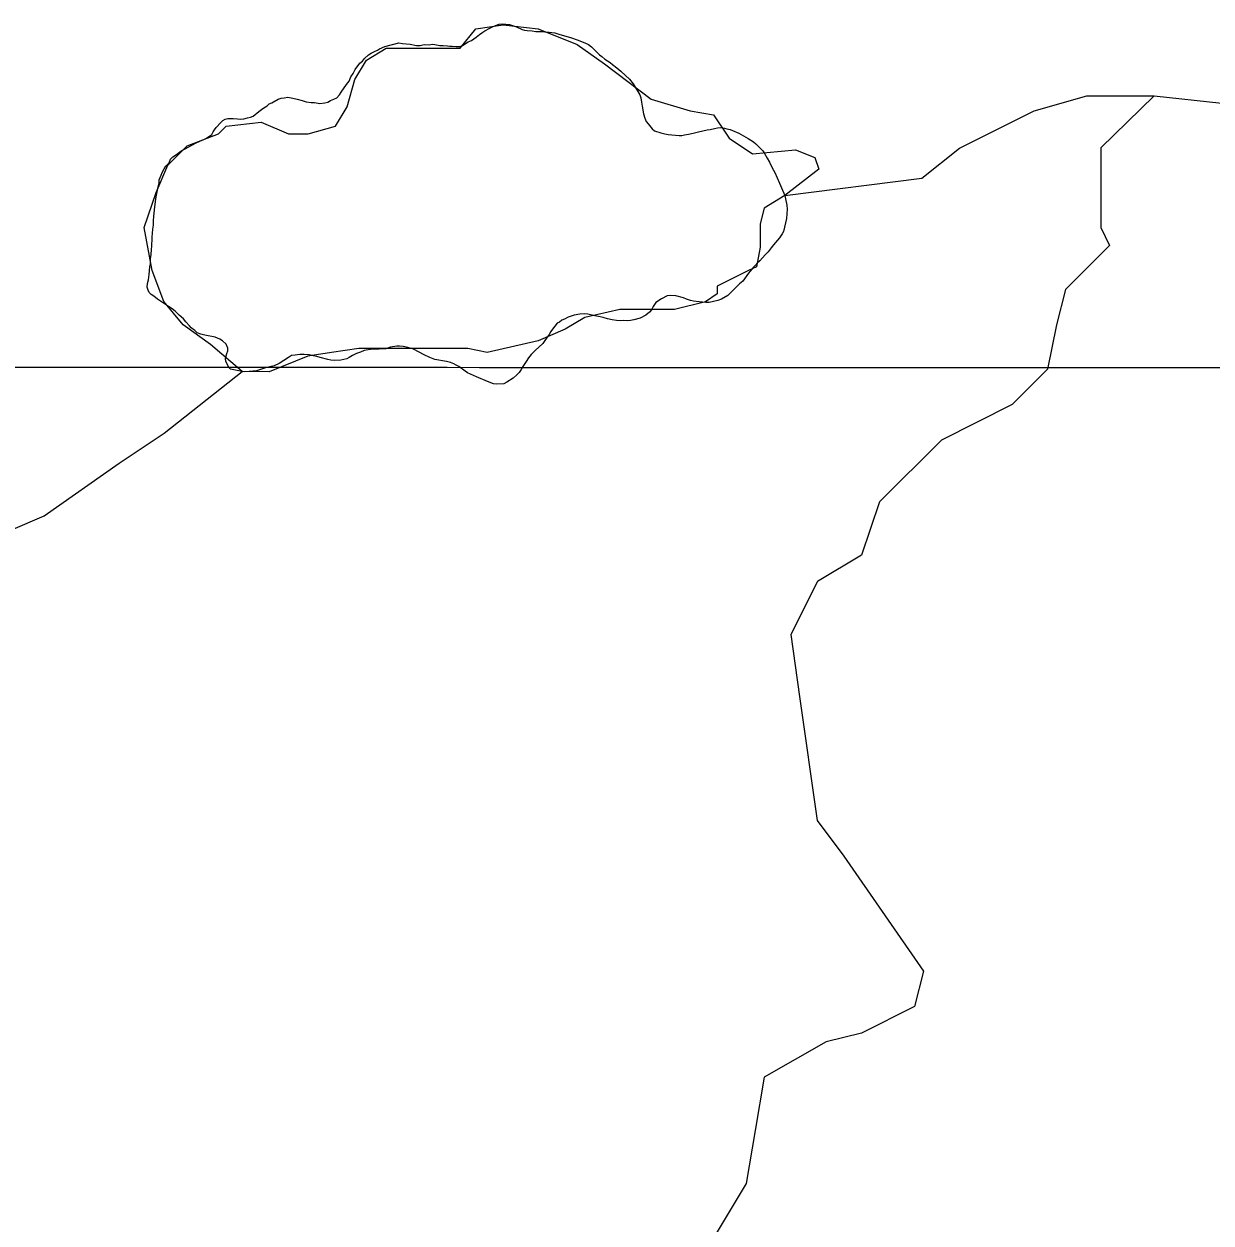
# Model space of a CAD drawing. Extents: x 3245246 to 3283090, y 806824 to 832173.
# Drawn here: x 3275639 to 3277132, y 823248 to 824756 of the extents above; entities that cross this region are included whole.
import ezdxf

# ---------------------------------------------------------------- set-up
doc = ezdxf.new("R2010")
doc.units = 0
for name, color, linetype in [('V-GRID-MAJR', 7, 'Continuous'), ('V-ROAD-CNTR', 7, 'Continuous'), ('V-SITE-VEGE', 7, 'Continuous'), ('V-TOPO-SHOR', 7, 'Continuous')]:
    doc.layers.add(name, color=color, linetype=linetype)

msp = doc.modelspace()

# ---------------------------------------------------------------- linework, layer by layer
at = {"layer": 'V-GRID-MAJR'}
msp.add_spline([(3249423.5, 824337.8), (3254658.5, 824333.6), (3259893.4, 824330.1), (3265128.4, 824327.5), (3270363.4, 824325.6), (3275598.4, 824324.4), (3280833.3, 824324.1)], degree=3, dxfattribs=at)
at = {"layer": 'V-ROAD-CNTR'}
msp.add_spline([(3268555, 824466.2), (3268928.1, 824288.4), (3269383.1, 824061.9), (3269668.7, 823890.1), (3270076.6, 823640.1), (3270419.3, 823451), (3270842, 823197.9), (3271162.2, 823029.4), (3271548.3, 822792.5), (3271898.4, 822578.4), (3272236.9, 822400.3), (3272509.8, 822239.3), (3272743.9, 822091.3), (3273013.6, 821941.1), (3273341, 821721.2), (3273731.8, 821490.1), (3274189.2, 821175), (3274593.6, 820901.2), (3274916.7, 820684.3), (3275373.2, 820360), (3275676.6, 820161), (3275802.4, 820045.1), (3275896.2, 819928), (3275965.2, 819818.6), (3276015.1, 819699.5), (3276044.4, 819586.7), (3276100.5, 819413), (3276190.9, 819208.3), (3276292.5, 819051.8), (3276415.5, 818926.3), (3276568.2, 818833.9), (3276716.2, 818768.8), (3276924.8, 818729), (3277119.9, 818725), (3277260.8, 818758.2)], degree=3, dxfattribs=at)
at = {"layer": 'V-SITE-VEGE'}
for p, q in [((3276218.4, 824747.5), (3276224.5, 824751.2)), ((3276224.5, 824751.2), (3276228, 824752.7)), ((3276228, 824752.7), (3276231.8, 824754.5)), ((3276231.8, 824754.5), (3276236.4, 824756)), ((3276236.4, 824756), (3276240.6, 824756.3)), ((3276240.6, 824756.3), (3276249.4, 824755.8)), ((3276249.4, 824755.8), (3276253.1, 824754.2)), ((3276253.1, 824754.2), (3276258.1, 824752.6)), ((3276258.1, 824752.6), (3276265.3, 824749.5)), ((3276197.6, 824733.7), (3276201.5, 824735.5)), ((3276201.5, 824735.5), (3276207.6, 824739.6)), ((3276207.6, 824739.6), (3276211.5, 824743)), ((3276211.5, 824743), (3276215.7, 824746)), ((3276215.7, 824746), (3276218.4, 824747.5)), ((3276265.3, 824749.5), (3276268.3, 824748.7)), ((3276268.3, 824748.7), (3276271.7, 824748.3)), ((3276271.7, 824748.3), (3276277.8, 824747.8)), ((3276277.8, 824747.8), (3276282.4, 824747)), ((3276282.4, 824747), (3276290.7, 824746.9)), ((3276290.7, 824746.9), (3276293.8, 824746.4)), ((3276293.8, 824746.4), (3276299.5, 824746)), ((3276299.5, 824746), (3276306.3, 824745.1)), ((3276306.3, 824745.1), (3276311.6, 824743.5)), ((3276311.6, 824743.5), (3276327.6, 824739.1)), ((3276327.6, 824739.1), (3276334.4, 824736.3)), ((3276334.4, 824736.3), (3276344.3, 824732.8)), ((3276075.5, 824719.4), (3276079.4, 824721.6)), ((3276079.4, 824721.6), (3276083.2, 824723.5)), ((3276083.2, 824723.5), (3276085.9, 824725)), ((3276085.9, 824725), (3276092.4, 824727.9)), ((3276092.4, 824727.9), (3276110, 824732.6)), ((3276110, 824732.6), (3276114.9, 824731.8)), ((3276114.9, 824731.8), (3276124.5, 824730.9)), ((3276124.5, 824730.9), (3276132.4, 824729.3)), ((3276132.4, 824729.3), (3276137, 824729.2)), ((3276137, 824729.2), (3276142, 824730.3)), ((3276142, 824730.3), (3276148.4, 824730.2)), ((3276148.4, 824730.2), (3276152.3, 824730.9)), ((3276152.3, 824730.9), (3276155.7, 824730.5)), ((3276155.7, 824730.5), (3276161.8, 824729.2)), ((3276161.8, 824729.2), (3276165.9, 824729.2)), ((3276165.9, 824729.2), (3276171.3, 824728.7)), ((3276171.3, 824728.7), (3276174.3, 824728.3)), ((3276174.3, 824728.3), (3276177.4, 824728.6)), ((3276177.4, 824728.6), (3276182.3, 824727.8)), ((3276182.3, 824727.8), (3276187.3, 824728.1)), ((3276187.3, 824728.1), (3276190.3, 824729.2)), ((3276190.3, 824729.2), (3276197.6, 824733.7)), ((3276344.3, 824732.8), (3276348.8, 824730.4)), ((3276348.8, 824730.4), (3276352.6, 824727.7)), ((3276352.6, 824727.7), (3276357.4, 824723.1)), ((3276357.4, 824723.1), (3276362.7, 824717.7)), ((3276055.4, 824699.1), (3276061.3, 824707)), ((3276061.3, 824707), (3276064.4, 824709.6)), ((3276064.4, 824709.6), (3276067.1, 824713)), ((3276067.1, 824713), (3276072.1, 824717.5)), ((3276072.1, 824717.5), (3276075.5, 824719.4)), ((3276362.7, 824717.7), (3276365.7, 824715.3)), ((3276365.7, 824715.3), (3276369.5, 824712.2)), ((3276369.5, 824712.2), (3276375.9, 824708)), ((3276375.9, 824708), (3276378.9, 824705.3)), ((3276378.9, 824705.3), (3276384.6, 824701)), ((3276050, 824689.7), (3276052.7, 824694.2)), ((3276052.7, 824694.2), (3276055.4, 824699.1)), ((3276384.6, 824701), (3276389.5, 824697.1)), ((3276389.5, 824697.1), (3276395.5, 824691.7)), ((3276395.5, 824691.7), (3276400.4, 824686.7)), ((3276037.5, 824670.4), (3276044.5, 824680.2)), ((3276044.5, 824680.2), (3276047.6, 824684.4)), ((3276047.6, 824684.4), (3276050, 824689.7)), ((3276400.4, 824686.7), (3276405.2, 824680.9)), ((3276405.2, 824680.9), (3276413.4, 824667.1)), ((3275950.5, 824657.1), (3275958.2, 824661.6)), ((3275958.2, 824661.6), (3275962, 824663.1)), ((3275962, 824663.1), (3275965.8, 824663.4)), ((3275965.8, 824663.4), (3275970.4, 824664.1)), ((3275970.4, 824664.1), (3275976.9, 824662.9)), ((3275976.9, 824662.9), (3275982.2, 824661.7)), ((3275982.2, 824661.7), (3275988.6, 824660)), ((3275988.6, 824660), (3275993.6, 824658.4)), ((3276021, 824658.1), (3276024.1, 824659.9)), ((3276024.1, 824659.9), (3276028.3, 824661.8)), ((3276028.3, 824661.8), (3276032.1, 824663.6)), ((3276032.1, 824663.6), (3276035.6, 824667)), ((3276035.6, 824667), (3276037.5, 824670.4)), ((3276413.4, 824667.1), (3276414.5, 824663.6)), ((3276414.5, 824663.6), (3276415.6, 824657.9)), ((3275927, 824640.3), (3275934, 824646.3)), ((3275934, 824646.3), (3275937.4, 824648.9)), ((3275937.4, 824648.9), (3275940.5, 824650.8)), ((3275940.5, 824650.8), (3275944.4, 824653.4)), ((3275944.4, 824653.4), (3275947.1, 824655.7)), ((3275947.1, 824655.7), (3275950.5, 824657.1)), ((3275993.6, 824658.4), (3276000, 824657.6)), ((3276000, 824657.6), (3276004.2, 824657.5)), ((3276004.2, 824657.5), (3276010.7, 824656.3)), ((3276010.7, 824656.3), (3276017.2, 824657)), ((3276017.2, 824657), (3276021, 824658.1)), ((3276415.6, 824657.9), (3276416.3, 824652.9)), ((3276416.3, 824652.9), (3276418, 824643.4)), ((3275880.4, 824626.1), (3275886.2, 824632.5)), ((3275886.2, 824632.5), (3275888.9, 824634.8)), ((3275888.9, 824634.8), (3275891.9, 824636.6)), ((3275891.9, 824636.6), (3275895, 824637.4)), ((3275895, 824637.4), (3275901.9, 824637.3)), ((3275901.9, 824637.3), (3275907.2, 824636.8)), ((3275907.2, 824636.8), (3275911, 824636.7)), ((3275911, 824636.7), (3275915.2, 824637.1)), ((3275915.2, 824637.1), (3275919.8, 824638.1)), ((3275919.8, 824638.1), (3275923.6, 824638.9)), ((3275923.6, 824638.9), (3275927, 824640.3)), ((3276418, 824643.4), (3276419.5, 824638)), ((3276419.5, 824638), (3276421.3, 824633.8)), ((3276421.3, 824633.8), (3276424, 824630.7)), ((3276424, 824630.7), (3276428.8, 824624.6)), ((3275867.2, 824612.2), (3275871.8, 824615.2)), ((3275871.8, 824615.2), (3275874.9, 824617.4)), ((3275874.9, 824617.4), (3275876.5, 824620.5)), ((3275876.5, 824620.5), (3275878.4, 824623.1)), ((3275878.4, 824623.1), (3275880.4, 824626.1)), ((3276428.8, 824624.6), (3276431.8, 824621.9)), ((3276431.8, 824621.9), (3276439.8, 824619.5)), ((3276439.8, 824619.5), (3276444.7, 824617.9)), ((3276444.7, 824617.9), (3276448.9, 824617.1)), ((3276448.9, 824617.1), (3276463, 824616.1)), ((3276463, 824616.1), (3276466.4, 824616.1)), ((3276466.4, 824616.1), (3276469.8, 824616.8)), ((3276469.8, 824616.8), (3276474.8, 824617.5)), ((3276474.8, 824617.5), (3276480.5, 824618.9)), ((3276480.5, 824618.9), (3276484, 824619.6)), ((3276484, 824619.6), (3276487.4, 824620.7)), ((3276487.4, 824620.7), (3276498.1, 824623.2)), ((3276498.1, 824623.2), (3276501.9, 824623.6)), ((3276501.9, 824623.6), (3276507.3, 824625)), ((3276507.3, 824625), (3276511.1, 824625.7)), ((3276511.1, 824625.7), (3276514.5, 824626)), ((3276514.5, 824626), (3276519.9, 824625.2)), ((3276519.9, 824625.2), (3276522.9, 824624.4)), ((3276522.9, 824624.4), (3276527.1, 824623.6)), ((3276527.1, 824623.6), (3276530.1, 824622.4)), ((3276530.1, 824622.4), (3276538.1, 824618.9)), ((3276538.1, 824618.9), (3276549.8, 824612.2)), ((3275841.5, 824599.2), (3275849.6, 824603.7)), ((3275849.6, 824603.7), (3275855.3, 824606.7)), ((3275855.3, 824606.7), (3275859.9, 824608.9)), ((3275859.9, 824608.9), (3275864.1, 824610.4)), ((3275864.1, 824610.4), (3275867.2, 824612.2)), ((3276549.8, 824612.2), (3276556.6, 824607.9)), ((3276556.6, 824607.9), (3276559.2, 824605.6)), ((3276559.2, 824605.6), (3276564.8, 824600.2)), ((3276564.8, 824600.2), (3276568.2, 824596.7)), ((3275821.1, 824581.6), (3275823.1, 824586.2)), ((3275823.1, 824586.2), (3275825.8, 824589.2)), ((3275825.8, 824589.2), (3275830.4, 824592.2)), ((3275830.4, 824592.2), (3275834.2, 824595.2)), ((3275834.2, 824595.2), (3275837.3, 824597)), ((3275837.3, 824597), (3275841.5, 824599.2)), ((3276568.2, 824596.7), (3276569.7, 824594)), ((3276569.7, 824594), (3276573.8, 824587.5)), ((3276573.8, 824587.5), (3276576.4, 824582.5)), ((3275809.8, 824563.1), (3275813.3, 824571.1)), ((3275813.3, 824571.1), (3275814.9, 824574.1)), ((3275814.9, 824574.1), (3275817.2, 824577.5)), ((3275817.2, 824577.5), (3275821.1, 824581.6)), ((3276576.4, 824582.5), (3276578.3, 824578.7)), ((3276578.3, 824578.7), (3276581.6, 824572.5)), ((3276581.6, 824572.5), (3276583.1, 824569.5)), ((3276583.1, 824569.5), (3276589, 824556.1)), ((3275807.3, 824551.3), (3275808.5, 824556.3)), ((3275808.5, 824556.3), (3275808.6, 824560.1)), ((3275808.6, 824560.1), (3275809.8, 824563.1)), ((3276589, 824556.1), (3276593.1, 824547.2)), ((3275804.9, 824538.8), (3275807.3, 824551.3)), ((3276593.1, 824547.2), (3276594.5, 824543.4)), ((3276594.5, 824543.4), (3276596, 824540.7)), ((3276596, 824540.7), (3276596.7, 824536.5)), ((3275802.7, 824522.5), (3275804, 824533.1)), ((3275804, 824533.1), (3275804.9, 824538.8)), ((3276596.7, 824536.5), (3276598.5, 824528.5)), ((3276598.5, 824528.5), (3276598.8, 824523.2)), ((3275801.4, 824508.4), (3275801.9, 824514.9)), ((3275801.9, 824514.9), (3275802.3, 824517.9)), ((3275802.3, 824517.9), (3275802.7, 824522.5)), ((3276597.9, 824511.4), (3276594.2, 824495.4)), ((3276598.8, 824523.2), (3276597.9, 824511.4)), ((3275800, 824488.2), (3275800.9, 824498.1)), ((3275800.9, 824498.1), (3275801.7, 824503.4)), ((3275801.7, 824503.4), (3275801.4, 824508.4)), ((3276594.2, 824495.4), (3276592.7, 824492.4)), ((3275799.4, 824476.8), (3275799.5, 824479.9)), ((3275799.5, 824479.9), (3275799.9, 824484)), ((3275799.9, 824484), (3275800, 824488.2)), ((3276589.2, 824487.1), (3276581.4, 824478.5)), ((3276592.7, 824492.4), (3276589.2, 824487.1)), ((3275797.7, 824460.8), (3275798.5, 824466.5)), ((3275798.5, 824466.5), (3275799, 824472.6)), ((3275799, 824472.6), (3275799.4, 824476.8)), ((3276571.3, 824465.7), (3276564.4, 824458.5)), ((3276574.8, 824469.8), (3276571.3, 824465.7)), ((3276578.7, 824474.7), (3276574.8, 824469.8)), ((3276581.4, 824478.5), (3276578.7, 824474.7)), ((3275795.9, 824441.1), (3275796.8, 824450.9)), ((3275796.8, 824450.9), (3275797.6, 824454.7)), ((3275797.6, 824454.7), (3275797.7, 824460.8)), ((3276556.3, 824450.2), (3276550.1, 824442.7)), ((3276559, 824452.9), (3276556.3, 824450.2)), ((3276560.9, 824455.5), (3276559, 824452.9)), ((3276564.4, 824458.5), (3276560.9, 824455.5)), ((3275793.8, 824430), (3275795.4, 824434.6)), ((3275795.4, 824434.6), (3275795.9, 824441.1)), ((3276550.1, 824442.7), (3276543.1, 824432.9)), ((3275793.4, 824425.1), (3275793.8, 824430)), ((3275794.9, 824421.6), (3275793.4, 824425.1)), ((3275796, 824418.6), (3275794.9, 824421.6)), ((3275798.6, 824415.9), (3275796, 824418.6)), ((3276538.8, 824429.2), (3276524.2, 824414.9)), ((3276543.1, 824432.9), (3276538.8, 824429.2)), ((3275802, 824413.9), (3275798.6, 824415.9)), ((3275806.5, 824410.1), (3275802, 824413.9)), ((3275820.5, 824400.7), (3275806.5, 824410.1)), ((3276433.4, 824405.9), (3276430.3, 824401)), ((3276440.7, 824410.7), (3276433.4, 824405.9)), ((3276448, 824414.4), (3276440.7, 824410.7)), ((3276452.6, 824414.8), (3276448, 824414.4)), ((3276458.6, 824414.3), (3276452.6, 824414.8)), ((3276468.5, 824411.9), (3276458.6, 824414.3)), ((3276472.3, 824409.9), (3276468.5, 824411.9)), ((3276477.2, 824408.3), (3276472.3, 824409.9)), ((3276481, 824407.5), (3276477.2, 824408.3)), ((3276487.9, 824406.6), (3276481, 824407.5)), ((3276496.6, 824405.8), (3276487.9, 824406.6)), ((3276500.8, 824405.7), (3276496.6, 824405.8)), ((3276511.5, 824408.6), (3276500.8, 824405.7)), ((3276516.1, 824410.1), (3276511.5, 824408.6)), ((3276524.2, 824414.9), (3276516.1, 824410.1)), ((3275825, 824398), (3275820.5, 824400.7)), ((3275828.8, 824394.9), (3275825, 824398)), ((3275831.4, 824392.6), (3275828.8, 824394.9)), ((3275834, 824389.9), (3275831.4, 824392.6)), ((3275839.3, 824385.2), (3275834, 824389.9)), ((3276330.7, 824389.8), (3276323.4, 824387.6)), ((3276338, 824391.2), (3276330.7, 824389.8)), ((3276343.7, 824391.5), (3276338, 824391.2)), ((3276347.9, 824391.1), (3276343.7, 824391.5)), ((3276356.6, 824389), (3276347.9, 824391.1)), ((3276363.4, 824387.8), (3276356.6, 824389)), ((3276421, 824390.1), (3276413.7, 824386.3)), ((3276425.6, 824393.8), (3276421, 824390.1)), ((3276428.3, 824396.8), (3276425.6, 824393.8)), ((3276430.3, 824401), (3276428.3, 824396.8)), ((3275842.3, 824381.4), (3275839.3, 824385.2)), ((3275846.8, 824376.4), (3275842.3, 824381.4)), ((3275849, 824374), (3275846.8, 824376.4)), ((3275853.6, 824370.5), (3275849, 824374)), ((3276309.6, 824379.8), (3276303.4, 824372.3)), ((3276312.3, 824381.3), (3276309.6, 824379.8)), ((3276315.4, 824383.5), (3276312.3, 824381.3)), ((3276318.8, 824385), (3276315.4, 824383.5)), ((3276323.4, 824387.6), (3276318.8, 824385)), ((3276367.2, 824387), (3276363.4, 824387.8)), ((3276372.9, 824385.4), (3276367.2, 824387)), ((3276378.6, 824384.2), (3276372.9, 824385.4)), ((3276383.9, 824383.3), (3276378.6, 824384.2)), ((3276389.6, 824382.9), (3276383.9, 824383.3)), ((3276393.1, 824383.2), (3276389.6, 824382.9)), ((3276398, 824382.8), (3276393.1, 824383.2)), ((3276401.8, 824383.1), (3276398, 824382.8)), ((3276406, 824384.2), (3276401.8, 824383.1)), ((3276413.7, 824386.3), (3276406, 824384.2)), ((3275856.6, 824367.8), (3275853.6, 824370.5)), ((3275861.1, 824365.9), (3275856.6, 824367.8)), ((3275866.1, 824364.7), (3275861.1, 824365.9)), ((3275879.3, 824362.2), (3275866.1, 824364.7)), ((3275885, 824359.8), (3275879.3, 824362.2)), ((3275888.4, 824357.5), (3275885, 824359.8)), ((3276294.1, 824358.3), (3276291.4, 824354.5)), ((3276299.5, 824365.5), (3276294.1, 824358.3)), ((3276301.5, 824369.6), (3276299.5, 824365.5)), ((3276303.4, 824372.3), (3276301.5, 824369.6)), ((3275892.9, 824353.6), (3275888.4, 824357.5)), ((3275895.2, 824348.3), (3275892.9, 824353.6)), ((3275893.9, 824341.8), (3275895.1, 824345.2)), ((3275895.1, 824345.2), (3275895.2, 824348.3)), ((3276061.9, 824343.6), (3276056.9, 824341.8)), ((3276066.5, 824345.5), (3276061.9, 824343.6)), ((3276077.2, 824347.2), (3276066.5, 824345.5)), ((3276085.6, 824347.1), (3276077.2, 824347.2)), ((3276094, 824347.8), (3276085.6, 824347.1)), ((3276099.7, 824349.6), (3276094, 824347.8)), ((3276107.7, 824351), (3276099.7, 824349.6)), ((3276111.2, 824351), (3276107.7, 824351)), ((3276115.7, 824350.5), (3276111.2, 824351)), ((3276121.4, 824349.3), (3276115.7, 824350.5)), ((3276128.6, 824347.3), (3276121.4, 824349.3)), ((3276142.2, 824340.2), (3276128.6, 824347.3)), ((3276282.1, 824345.9), (3276276.7, 824340.3)), ((3276286.3, 824349.7), (3276282.1, 824345.9)), ((3276291.4, 824354.5), (3276286.3, 824349.7)), ((3275892.3, 824335.3), (3275893.9, 824341.8)), ((3275892.6, 824331.5), (3275892.3, 824335.3)), ((3275894.5, 824328.1), (3275892.6, 824331.5)), ((3275896.3, 824324.2), (3275894.5, 824328.1)), ((3275959.6, 824329.1), (3275953.5, 824326.1)), ((3275971.2, 824336.9), (3275959.6, 824329.1)), ((3275975, 824339.1), (3275971.2, 824336.9)), ((3275979.6, 824339.5), (3275975, 824339.1)), ((3275985.7, 824340.5), (3275979.6, 824339.5)), ((3275991, 824340.4), (3275985.7, 824340.5)), ((3275997.5, 824340), (3275991, 824340.4)), ((3276002.4, 824338.8), (3275997.5, 824340)), ((3276007, 824337.9), (3276002.4, 824338.8)), ((3276011.2, 824336.7), (3276007, 824337.9)), ((3276021, 824334.3), (3276011.2, 824336.7)), ((3276024.8, 824333.5), (3276021, 824334.3)), ((3276029.8, 824333), (3276024.8, 824333.5)), ((3276037.4, 824333.3), (3276029.8, 824333)), ((3276044.7, 824335.1), (3276037.4, 824333.3)), ((3276047.7, 824336.6), (3276044.7, 824335.1)), ((3276052, 824339.2), (3276047.7, 824336.6)), ((3276056.9, 824341.8), (3276052, 824339.2)), ((3276149.4, 824336.7), (3276142.2, 824340.2)), ((3276155.5, 824334.3), (3276149.4, 824336.7)), ((3276170.3, 824331.8), (3276155.5, 824334.3)), ((3276175.2, 824330.3), (3276170.3, 824331.8)), ((3276179.4, 824328.7), (3276175.2, 824330.3)), ((3276182.4, 824327.1), (3276179.4, 824328.7)), ((3276270.5, 824331.6), (3276266.2, 824325.2)), ((3276273.2, 824336.1), (3276270.5, 824331.6)), ((3276276.7, 824340.3), (3276273.2, 824336.1)), ((3275898.6, 824321.9), (3275896.3, 824324.2)), ((3275913, 824319.1), (3275898.6, 824321.9)), ((3275916.4, 824318.6), (3275913, 824319.1)), ((3275921.8, 824318.9), (3275916.4, 824318.6)), ((3275931.3, 824319.9), (3275921.8, 824318.9)), ((3275935.1, 824321), (3275931.3, 824319.9)), ((3275942.4, 824323.6), (3275935.1, 824321)), ((3275953.5, 824326.1), (3275942.4, 824323.6)), ((3276185.8, 824325.2), (3276182.4, 824327.1)), ((3276193.7, 824319.3), (3276185.8, 824325.2)), ((3276196.8, 824317.4), (3276193.7, 824319.3)), ((3276208.1, 824312.3), (3276196.8, 824317.4)), ((3276258.8, 824315), (3276254.2, 824310.9)), ((3276261.5, 824318), (3276258.8, 824315)), ((3276264.2, 824321.8), (3276261.5, 824318)), ((3276266.2, 824325.2), (3276264.2, 824321.8)), ((3276221.8, 824306.4), (3276208.1, 824312.3)), ((3276229.3, 824303.6), (3276221.8, 824306.4)), ((3276233.1, 824303.2), (3276229.3, 824303.6)), ((3276242.3, 824303.4), (3276233.1, 824303.2)), ((3276246.1, 824305.7), (3276242.3, 824303.4)), ((3276254.2, 824310.9), (3276246.1, 824305.7))]:
    msp.add_line(p, q, dxfattribs=at)
at = {"layer": 'V-TOPO-SHOR'}
msp.add_lwpolyline([(3275913, 824319.1), (3275873.3, 824353.1), (3275839, 824377.6), (3275814.5, 824407.1), (3275799.8, 824446.3), (3275790, 824500.3), (3275804.7, 824544.4), (3275819.5, 824578.7), (3275844, 824603.2), (3275883.2, 824617.9), (3275893, 824627.7), (3275937.2, 824632.6), (3275971.5, 824617.9), (3275996, 824617.9), (3276030.4, 824627.7), (3276045.1, 824652.2), (3276054.9, 824686.5), (3276069.6, 824711), (3276094.2, 824725.7), (3276128.5, 824725.7), (3276187.4, 824725.7), (3276207, 824750.2), (3276241.3, 824755.1), (3276285.5, 824750.2), (3276334.5, 824730.5), (3276368.8, 824706), (3276427.7, 824661.8), (3276476.7, 824647.1), (3276506.1, 824642.2), (3276525.7, 824612.7), (3276555.1, 824593.1), (3276609.1, 824598), (3276633.6, 824588.2), (3276638.5, 824573.5), (3276596, 824540.7), (3276569.8, 824524.4), (3276564.9, 824504.8), (3276564.9, 824490.1), (3276564.9, 824475.4), (3276560, 824450.9), (3276550.2, 824446), (3276510.9, 824426.4), (3276510.9, 824416.6), (3276496.2, 824406.8), (3276457, 824397), (3276427.5, 824397), (3276388.3, 824397), (3276344.2, 824387.2), (3276319.6, 824372.5), (3276285.3, 824357.8), (3276221.5, 824343.1), (3276197, 824348), (3276162.7, 824348.1), (3276123.4, 824348.1), (3276059.7, 824348.1), (3276025.3, 824343.2), (3275995.9, 824338.3), (3275946.9, 824318.7)], close=True, dxfattribs=at)
for points in [[(3277060.7, 824666.1), (3276993.4, 824600.3), (3276993.3, 824500.1), (3277004.5, 824477.8), (3276948.8, 824422.2), (3276937.6, 824377.6), (3276926.5, 824321.9), (3276881.9, 824277.4), (3276792.8, 824232.9), (3276714.8, 824155), (3276692.5, 824088.2), (3276636.8, 824054.8), (3276603.3, 823988), (3276614.4, 823910), (3276636.6, 823754.1), (3276670, 823709.5), (3276770.2, 823564.7), (3276759, 823520.2), (3276692.2, 823486.8), (3276647.7, 823475.7), (3276569.7, 823431.2), (3276558.5, 823364.3), (3276547.4, 823297.5), (3276480.5, 823186.2)], [(3276596, 824540.7), (3276768.2, 824562.3), (3276815.4, 824600), (3276909.7, 824647.2), (3276975.8, 824666.1), (3277060.7, 824666.1), (3277145.6, 824656.6), (3277202.2, 824637.8), (3277240, 824609.5), (3277372.1, 824571.7), (3277513.6, 824562.3), (3277617.4, 824552.8), (3277674.1, 824562.3), (3277683.5, 824571.7), (3277683.5, 824571.7), (3277806.2, 824562.3), (3277919.4, 824524.5)], [(3275351, 824028.3), (3275532, 824081), (3275664.1, 824137.6), (3275758.5, 824203.7), (3275815.1, 824241.4), (3275913, 824319.1)]]:
    msp.add_lwpolyline(points, dxfattribs=at)

doc.saveas('drawing.dxf')
